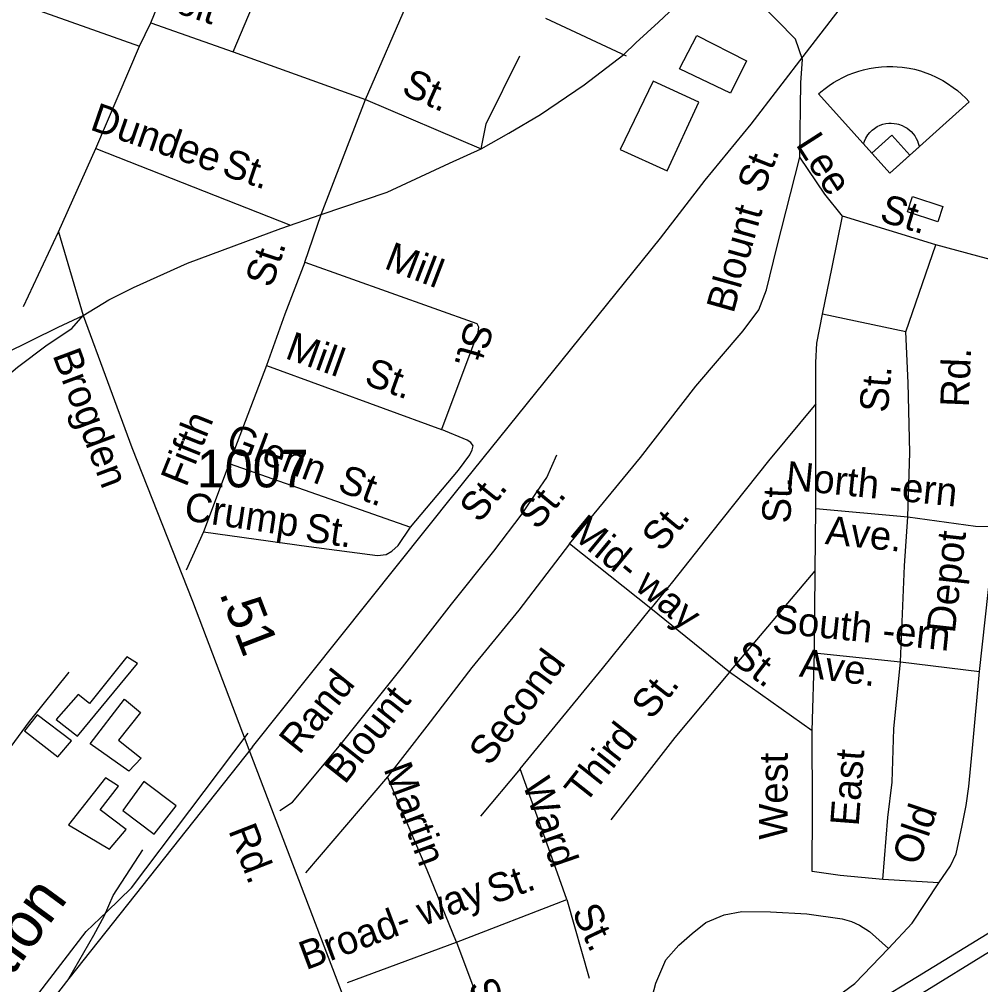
# Model space of a CAD drawing. Extents: x 2082433 to 2279600, y 546599 to 755198.
# Drawn here: x 2192937 to 2196134, y 635357 to 638567 of the extents above; entities that cross this region are included whole.
import ezdxf

# ---------------------------------------------------------------- set-up
doc = ezdxf.new("R2010")
doc.units = 0
for name, color, linetype in [('Exist Cultural Educational Facility High Footprint', 7, 'Continuous'), ('Exist Cultural Recreational Baseball or SoftBall Diamond CELL', 7, 'Continuous'), ('Exist Cultural Warehouse Building Footprint', 7, 'Continuous'), ('Exist Railroad Mainline', 7, 'Continuous'), ('Exist Railroad Mainline Label', 7, 'Continuous'), ('Exist Railroad Spur', 7, 'Continuous'), ('Exist Road Non-System Type 51', 7, 'Continuous'), ('Exist Road Non-System Type 51 Label', 7, 'Continuous'), ('Exist Road Primary Interstate Divided Center Attributed', 7, 'Continuous'), ('Exist Road Primary US Divided Attributed', 7, 'Continuous'), ('Exist Road Primary US UnDivided 4 Lane Attributed', 7, 'Continuous'), ('Exist Road Secondary Mileage Hundredths English Label', 7, 'Continuous'), ('Exist Road Secondary Type 51 Attributed', 7, 'Continuous'), ('Exist Road Secondary Type 51 Label', 7, 'Continuous'), ('Exist Road Secondary Type 51 Number Label', 7, 'Continuous')]:
    doc.layers.add(name, color=color, linetype=linetype)

msp = doc.modelspace()

# ---------------------------------------------------------------- linework, layer by layer
at = {"layer": 'Exist Cultural Educational Facility High Footprint'}
msp.add_lwpolyline([(2195907.3, 637977.8), (2196008.3, 637944.1), (2195991.4, 637893.6), (2195890.4, 637927.3)], close=True, dxfattribs=at)
at = {"layer": 'Exist Cultural Recreational Baseball or SoftBall Diamond CELL'}
for points in [[(2195832.3, 638055.1), (2195594.8, 638318.9), (2195602.7, 638325.9), (2195616.7, 638337.2), (2195629.9, 638346.8), (2195644.8, 638356.4), (2195659.1, 638364.9), (2195676, 638373.7), (2195693.2, 638381.9), (2195712, 638389.1), (2195729.4, 638394.9), (2195745.1, 638399.2), (2195763.8, 638403.3), (2195784.7, 638406.9), (2195804.9, 638409), (2195822, 638409.9), (2195841.8, 638410), (2195856.3, 638409.4), (2195873.6, 638407.8), (2195896.6, 638404.3), (2195913.9, 638400.8), (2195934.3, 638395.2), (2195951.4, 638389.6), (2195967.3, 638383.4), (2195986.7, 638374.9), (2196008.3, 638363.4), (2196024.1, 638354.1), (2196043.3, 638340.6), (2196056.9, 638330.1), (2196070.8, 638318), (2196085.4, 638304.3), (2196096.2, 638292.5)], [(2195832.3, 638055.1), (2195744.6, 638152.4), (2195747.5, 638161.7), (2195752.3, 638171.8), (2195759.1, 638182.4), (2195766, 638191), (2195773.5, 638198.2), (2195781.2, 638204.3), (2195790.3, 638210.2), (2195800.2, 638214.7), (2195809.4, 638217.8), (2195818.9, 638220.2), (2195828.9, 638221.5), (2195836.6, 638221.5), (2195846.6, 638221), (2195855.7, 638219.4), (2195861, 638218.4), (2195872.9, 638214.2), (2195881.2, 638210), (2195889.9, 638205.1), (2195896.9, 638199.7), (2195902.9, 638193.8), (2195909.6, 638186.7), (2195915.2, 638179.4), (2195920.3, 638170.8), (2195923.7, 638163.2), (2195926.8, 638155.3), (2195928.6, 638148.3), (2195929.7, 638142.6)], [(2195832.3, 638055.1), (2195899.2, 638115.3), (2195839, 638182.2), (2195772.1, 638122)]]:
    msp.add_lwpolyline(points, close=True, dxfattribs=at)
at = {"layer": 'Exist Cultural Warehouse Building Footprint'}
for points in [[(2195132.4, 638402.4), (2195189.9, 638513.1), (2195355.2, 638429), (2195302.1, 638321.2)], [(2195045.4, 638361.1), (2194934.7, 638133.7), (2195091.1, 638062.8), (2195197.3, 638291.7)], [(2193059.2, 636238.6), (2193130.4, 636183.1), (2193330.1, 636424.6), (2193294.5, 636446.4), (2193169.9, 636292), (2193132.4, 636321.7)], [(2193171.9, 636157.4), (2193286.6, 636305.9), (2193340, 636262.3), (2193266.9, 636169.3), (2193342, 636109.9), (2193300.5, 636066.4)], [(2192954.4, 636201), (2193065.1, 636113.9), (2193110.6, 636167.3), (2192995.9, 636254.4)], [(2193292.6, 635872.4), (2193205.5, 635937.7), (2193266.9, 636016.9), (2193223.3, 636044.6), (2193100.7, 635888.2), (2193237.2, 635807.1)], [(2193351.3, 636032.2), (2193280.9, 635935.7), (2193385.2, 635857.4), (2193458.2, 635951.3)]]:
    msp.add_lwpolyline(points, close=True, dxfattribs=at)
at = {"layer": 'Exist Railroad Mainline'}
for points in [[(2193712.3, 636147.6), (2194387.6, 636992.9), (2195069.9, 637838.8), (2195218.1, 638031.7), (2195371.2, 638218.4), (2195555.1, 638458.2), (2195821.5, 638804.2), (2196451.4, 639589.3), (2196554.1, 639710.3), (2196700.9, 639854.3), (2196946.8, 640088.3), (2197058.2, 640188), (2197212.6, 640321.8)], [(2193712.3, 636147.6), (2193101.6, 635376.9)], [(2193101.6, 635376.9), (2192703.4, 634863.6), (2192250, 634301.9)]]:
    msp.add_lwpolyline(points, dxfattribs=at)
at = {"layer": 'Exist Railroad Spur'}
msp.add_lwpolyline([(2193101.6, 635376.9), (2193184.3, 635521.3), (2193220, 635587.1), (2193248.4, 635653.2), (2193347.5, 635804.9)], dxfattribs=at)
at = {"layer": 'Exist Road Non-System Type 51'}
for p, q in [((2193648.3, 638459.2), (2193861.5, 638961.6)), ((2194088, 638300.5), (2194286.6, 638757.7)), ((2193374.3, 638555.7), (2193446.3, 638733.9)), ((2192771.6, 638678.7), (2193336.5, 638477.4)), ((2194687.2, 638571), (2194954.9, 638445.9)), ((2193336.5, 638477.4), (2193374.3, 638555.7)), ((2193374.3, 638555.7), (2193648.3, 638459.2)), ((2193191.8, 638136.9), (2193336.5, 638477.4)), ((2193648.3, 638459.2), (2194088, 638300.5)), ((2193940.5, 637918.1), (2194088, 638300.5)), ((2194088, 638300.5), (2194472.7, 638136.5)), ((2193066.7, 637860.8), (2193191.8, 638136.9)), ((2193191.8, 638136.9), (2193838.6, 637882.8)), ((2193886.7, 637759.4), (2193940.5, 637918.1)), ((2195985.5, 637816.7), (2195674.4, 637912.4)), ((2192950.6, 637611.9), (2193066.7, 637860.8)), ((2193066.7, 637860.8), (2193149.2, 637581.9)), ((2195885.5, 637527.9), (2195985.5, 637816.7)), ((2196195.2, 637760.7), (2195985.5, 637816.7)), ((2195885.5, 637527.9), (2195607.9, 637586)), ((2193758.8, 637416.1), (2193634.3, 637090.4)), ((2193758.8, 637416.1), (2194341.1, 637202.9)), ((2195585.6, 636940), (2195585.6, 637288.1)), ((2193634.3, 637090.4), (2193549.7, 636863.1)), ((2193634.3, 637090.4), (2194238.4, 636877.8)), ((2195583.5, 636732.4), (2195585.6, 636940)), ((2195585.6, 636940), (2195891.8, 636912)), ((2193549.7, 636863.1), (2193491.7, 636735.2)), ((2195037.5, 636607.2), (2194767.2, 636823)), ((2195298.9, 636396.1), (2195583.5, 636732.4)), ((2195581.4, 636460.4), (2195583.5, 636732.4)), ((2195298.9, 636396.1), (2195037.5, 636607.2)), ((2195574.4, 636200.3), (2195581.4, 636460.4)), ((2195581.4, 636460.4), (2195867.3, 636430.3)), ((2195867.3, 636430.3), (2196130.2, 636398.2)), ((2195574.4, 636200.3), (2195298.9, 636396.1)), ((2194602.2, 636074.9), (2194470.8, 635916.9)), ((2194161.1, 636047.7), (2193888.5, 635728.9)), ((2195995.2, 635695.6), (2195809.3, 635706.8)), ((2194390.4, 635498.2), (2194758.1, 635639.4)), ((2194758.1, 635639.4), (2194832.2, 635377.9)), ((2194028.3, 635364), (2194390.4, 635498.2))]:
    msp.add_line(p, q, dxfattribs=at)
for points in [[(2195532.4, 638108.9), (2195535.8, 638356.6), (2195541.7, 638433), (2195518.2, 638500.6), (2195266.4, 638758.1)], [(2194472.7, 638136.5), (2194489.9, 638218.9), (2194601.4, 638445.1)], [(2194767.2, 636823), (2195002.8, 637110.3), (2195186.7, 637347.3), (2195344, 637531.2), (2195396.4, 637600.4), (2195421.6, 637667.5), (2195456.5, 637808.7), (2195532.4, 638108.9)], [(2195674.4, 637912.4), (2195616.3, 637985.8), (2195532.4, 638108.9)], [(2195607.9, 637586), (2195640.8, 637743.3), (2195674.4, 637912.4)], [(2193886.7, 637759.4), (2193820.3, 637586.7), (2193758.8, 637416.1)], [(2193886.7, 637759.4), (2194458.6, 637555.3), (2194464.2, 637544.1), (2194461.4, 637525.9), (2194341.1, 637202.9)], [(2195585.6, 637288.1), (2195585.6, 637425.2), (2195589.8, 637489.5), (2195607.9, 637586)], [(2195891.8, 636912), (2195898.8, 637125.9), (2195893.2, 637358), (2195885.5, 637527.9)], [(2195585.6, 637288.1), (2195428.3, 637098.7), (2195238.8, 636860.3), (2195109.5, 636696), (2195037.5, 636607.2)], [(2194238.4, 636877.8), (2194397, 637067.3), (2194434.8, 637119), (2194443.2, 637135.8), (2194446, 637148.4), (2194439, 637159.6), (2194426.4, 637168), (2194341.1, 637202.9)], [(2193803.2, 635935.8), (2193845.1, 635963.8), (2194007.3, 636158.1), (2194211.4, 636412.6), (2194374.3, 636621.6), (2194514.8, 636798.5), (2194609.2, 636922.2), (2194659.6, 636996.3), (2194691, 637043.2), (2194724.6, 637118.7)], [(2195867.3, 636430.3), (2195881.3, 636749.1), (2195891.8, 636912)], [(2195891.8, 636912), (2196116.9, 636881.3), (2196163, 636879.9), (2196188.2, 636892.4)], [(2196130.2, 636398.2), (2196159.5, 636661), (2196188.2, 636892.4)], [(2193549.7, 636863.1), (2193900, 636813.5), (2194127.9, 636784.1), (2194157.3, 636786.9), (2194175.4, 636798.1), (2194196.4, 636817.7), (2194238.4, 636877.8)], [(2194767.2, 636823), (2194598, 636602.1), (2194442.1, 636411.2), (2194291.8, 636216.2), (2194161.1, 636047.7)], [(2194602.2, 636074.9), (2194877, 636408.4), (2195037.5, 636607.2)], [(2195809.3, 635706.8), (2195825.4, 635913), (2195840, 636029.8), (2195845.6, 636207.3), (2195867.3, 636430.3)], [(2192725.9, 635898.8), (2192970.5, 636231.5), (2193102.7, 636395.8)], [(2195298.9, 636396.1), (2195116.8, 636178.4), (2194904.2, 635904.4)], [(2195995.2, 635695.6), (2196034.1, 635751.4), (2196052.3, 635791.7), (2196072.8, 635886.4), (2196086.1, 635952.9), (2196094.5, 636015.8), (2196108.5, 636155.6), (2196130.2, 636398.2)], [(2191408.7, 635135.3), (2191928.2, 634814.5), (2192073.6, 634736.2), (2192146.3, 634705.4), (2192205, 634705.4), (2192384, 634733.4), (2192509.8, 634769.7), (2192579.7, 634806.1), (2192646.9, 634873.2), (2192880.4, 635171), (2193158.6, 635533.1), (2193228.5, 635600.2), (2193309.6, 635678.5), (2193698.3, 636193.1)], [(2195573.7, 635732.6), (2195575.1, 635942.4), (2195574.4, 636200.3)], [(2194758.1, 635639.4), (2194691, 635826.8), (2194602.2, 636074.9)], [(2194390.4, 635498.2), (2194293.2, 635738), (2194161.1, 636047.7)], [(2195809.3, 635706.8), (2195667.4, 635720.1), (2195573.7, 635732.6)], [(2195827.5, 635477.5), (2195906.7, 635561.6), (2195995.2, 635695.6)], [(2195091.3, 634993), (2195041.7, 635111.1), (2195026.3, 635167.1), (2195024.9, 635210.4), (2195030.5, 635273.3), (2195053.6, 635362.1), (2195087.1, 635439), (2195130.5, 635488), (2195175.2, 635527.1), (2195219.9, 635563.5), (2195281.5, 635588.6), (2195340.2, 635599.8), (2195435.3, 635598.4), (2195556.2, 635592.1), (2195673.7, 635575.3), (2195704.4, 635567), (2195731, 635554.4), (2195764.5, 635533.4), (2195827.5, 635477.5)], [(2194390.4, 635498.2), (2194448.4, 635343.7), (2194455.4, 635231.8)], [(2195091.3, 634993), (2195221.3, 635060.1), (2195401.7, 635156.6), (2195593.3, 635271.2), (2195716.3, 635360.7), (2195827.5, 635477.5)]]:
    msp.add_lwpolyline(points, dxfattribs=at)
at = {"layer": 'Exist Road Primary Interstate Divided Center Attributed'}
for points in [[(2195667, 635163.3), (2195941.2, 635329.3), (2196163.2, 635467.1), (2196578.1, 635719.3), (2197057.7, 636011.3), (2197470.5, 636262.8), (2197906.7, 636531.2), (2198303.7, 636766.3), (2198918.5, 637140.3), (2199399.2, 637432.7), (2200110.7, 637865.4), (2200637.2, 638172.5), (2200991.6, 638387.6)], [(2200720.4, 638298.1), (2200105.2, 637925.2), (2199761.6, 637717.1), (2199304.3, 637437.7), (2198718.7, 637081.6), (2198196.3, 636764.6), (2197532, 636362.8), (2197098.7, 636100.7), (2196258.7, 635587.5), (2195924.7, 635382.9), (2195230.9, 634961.3), (2194803.5, 634700.8), (2194326, 634408.7)]]:
    msp.add_lwpolyline(points, dxfattribs=at)
at = {"layer": 'Exist Road Primary US Divided Attributed'}
for points in [[(2192693.1, 637196), (2192727.5, 637212.5), (2192801, 637293.3), (2192822.8, 637320.1), (2192930.8, 637410.3), (2193028.9, 637484.6), (2193111.4, 637539.2), (2193149.2, 637581.9)], [(2192693.1, 637196), (2192717.8, 637246.2), (2192775.4, 637334.5), (2192842.1, 637422.2), (2192888.2, 637455.9), (2193066.5, 637543.1), (2193149.2, 637581.9)]]:
    msp.add_lwpolyline(points, dxfattribs=at)
at = {"layer": 'Exist Road Primary US UnDivided 4 Lane Attributed'}
msp.add_lwpolyline([(2193149.2, 637581.9), (2193234.5, 637634.1), (2193316.8, 637675.3), (2193496.6, 637756.6), (2193806.3, 637871), (2193940.5, 637918.1), (2194160.4, 637992), (2194367.6, 638088.6), (2194472.7, 638136.5), (2194564.8, 638188.6), (2194670, 638250.4), (2194815.2, 638349.2), (2194947.8, 638450.3), (2194987.6, 638489.1), (2195063, 638558.1), (2195151.4, 638641.9)], dxfattribs=at)
at = {"layer": 'Exist Road Secondary Type 51 Attributed'}
msp.add_lwpolyline([(2193149.2, 637581.9), (2193310.8, 637142.7), (2193513, 636632.4), (2193700.2, 636138.9), (2194123.9, 635030)], dxfattribs=at)

# ---------------------------------------------------------------- texts
at = {"layer": 'Exist Railroad Mainline Label'}
msp.add_text('Transportation', height=150, rotation=53.7261, dxfattribs=at).set_placement((2192335.5, 634598.6))
at = {"layer": 'Exist Road Non-System Type 51 Label'}
for s, rotation, p in [('Holt', 341.6797, (2193363, 638620)), ('St.', 335.8291, (2194203.6, 638320.5)), ('Dundee', 341.0234, (2193168, 638201.2)), ('Lee', 302.6619, (2195517.2, 638150.9)), ('St.', 341.0234, (2193605.9, 638050.6)), ('St.', 68.4372, (2195409.3, 637983.8)), ('St.', 343.0604, (2195794.1, 637897.1)), ('Blount', 74.2874, (2195311.9, 637586.1)), ('Mill', 338.9843, (2194146.4, 637740.2)), ('St.', 71.6575, (2193776, 637671.1)), ('St.', 254.2683, (2194424.5, 637568)), ('Mill', 340.1407, (2193817.1, 637441.1)), ('Rd.', 87.6731, (2196094.5, 637276)), ('St.', 340.1407, (2194079.7, 637354.8)), ('St.', 85.0602, (2195825.2, 637257.1)), ('Fifth', 68.0671, (2193492, 637008.1)), ('Glenn', 339.5006, (2193618.8, 637136.7)), ('North -ern', 354.2296, (2195482.9, 637003.9)), ('St.', 339.5006, (2193990.8, 637000.1)), ('St.', 51.1862, (2194467.2, 636888.5)), ('St.', 87.7061, (2195501.3, 636889.5)), ('Crump', 351.4608, (2193481.6, 636901.8)), ('St.', 50.2221, (2194660.4, 636865.3)), ('St.', 50.3943, (2195072.6, 636791.9)), ('St.', 351.8081, (2193883.7, 636832.1)), ('Mid- way', 320.3884, (2194762.6, 636853.8)), ('Ave.', 354.13, (2195614.7, 636822.4)), ('Depot', 83.6735, (2196048.5, 636523.3)), ('South -ern', 354.13, (2195438.8, 636527.5)), ('Second', 53.5336, (2194501.4, 636080)), ('St.', 322.448, (2195298.1, 636435)), ('Ave.', 352.5313, (2195528.6, 636381.7)), ('Rand', 51.4323, (2193867.7, 636118.5)), ('St.', 51.641, (2195039.7, 636234.3)), ('Blount', 51.5424, (2194019.2, 636019.7)), ('Third', 51.641, (2194817.6, 635953.8)), ('West', 89.8012, (2195491.6, 635838.5)), ('East', 85.6554, (2195728.3, 635882)), ('Martin', 290.3335, (2194147.4, 636074.6)), ('Ward', 288.9994, (2194609.3, 636026.1)), ('Old', 71.2902, (2195928, 635749.4)), ('St.', 19.6357, (2194513.5, 635623.6)), ('Broad- way', 20.5453, (2193889.9, 635404.4)), ('St.', 295.3638, (2194773.1, 635599.1)), ('St.', 292.9309, (2194427.6, 635355.3))]:
    msp.add_text(s, height=95, rotation=rotation, dxfattribs=at).set_placement(p)
at = {"layer": 'Exist Road Secondary Mileage Hundredths English Label'}
msp.add_text('.51', height=125, rotation=291.0781, dxfattribs=at).set_placement((2193600.9, 636658.3))
at = {"layer": 'Exist Road Secondary Type 51 Label'}
for s, rotation, p in [('Brogden', 290.4914, (2193046.3, 637450.6)), ('Rd.', 291.245, (2193631.1, 635869.3))]:
    msp.add_text(s, height=95, rotation=rotation, dxfattribs=at).set_placement(p)
at = {"layer": 'Exist Road Secondary Type 51 Number Label'}
msp.add_text('1007', height=125, dxfattribs=at).set_placement((2193527, 637010.5))

doc.saveas('drawing.dxf')
